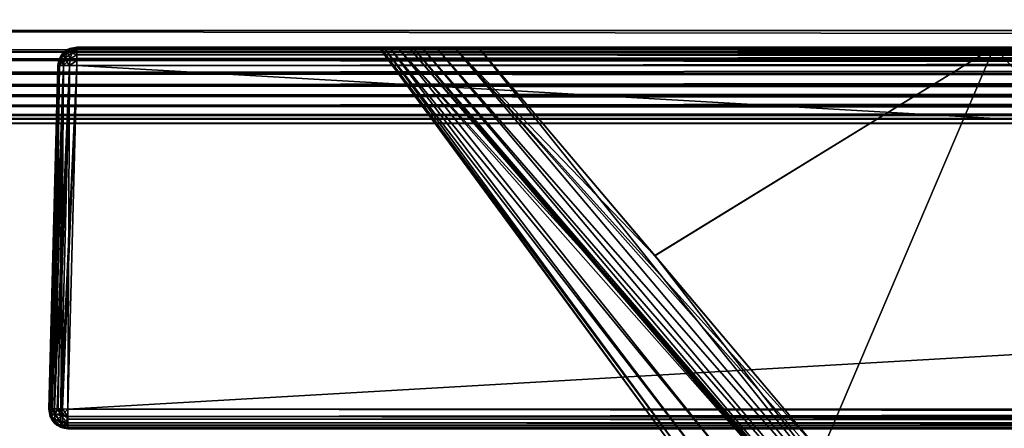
# Model space of a CAD drawing. Header units: millimetres. Extents: x -39 to 39, y -36 to 85.
# Tile 243 of 427: x -31.75 to -26.59, y 78.8 to 80.94. Entities that reach past the tile are written whole.
import ezdxf

# ---------------------------------------------------------------- set-up
doc = ezdxf.new("R2010")
doc.units = ezdxf.units.MM
doc.header["$LTSCALE"] = 65.185185
for name, color, linetype in [('10', 7, 'CONTINUOUS'), ('32', 7, 'CONTINUOUS'), ('36', 7, 'CONTINUOUS'), ('4', 7, 'CONTINUOUS'), ('416', 7, 'CONTINUOUS'), ('417', 7, 'CONTINUOUS'), ('418', 7, 'CONTINUOUS'), ('423', 7, 'CONTINUOUS'), ('429', 7, 'CONTINUOUS'), ('434', 7, 'CONTINUOUS'), ('435', 7, 'CONTINUOUS'), ('436', 7, 'CONTINUOUS'), ('6', 7, 'CONTINUOUS'), ('67', 7, 'CONTINUOUS'), ('687', 7, 'CONTINUOUS'), ('69', 7, 'CONTINUOUS'), ('690', 7, 'CONTINUOUS'), ('691', 7, 'CONTINUOUS'), ('693', 7, 'CONTINUOUS'), ('694', 7, 'CONTINUOUS'), ('695', 7, 'CONTINUOUS'), ('696', 7, 'CONTINUOUS'), ('697', 7, 'CONTINUOUS'), ('698', 7, 'CONTINUOUS'), ('699', 7, 'CONTINUOUS'), ('700', 7, 'CONTINUOUS'), ('701', 7, 'CONTINUOUS'), ('8', 7, 'CONTINUOUS')]:
    doc.layers.add(name, color=color, linetype=linetype)

msp = doc.modelspace()

# ---------------------------------------------------------------- linework, layer by layer
at = {"layer": '10', "color": 7, "linetype": 'CONTINUOUS'}
for points in [[(37.2425, 84.7079, -21.4923), (-37.2425, 84.7079, -21.4923), (37.1425, 80.8869, -21.3923), (37.2425, 84.7079, -21.4923)], [(37.1425, 80.8869, -21.3923), (-37.2425, 84.7079, -21.4923), (-37.1425, 80.8869, -21.3923), (37.1425, 80.8869, -21.3923)]]:
    msp.add_3dface(points, dxfattribs=at)
at = {"layer": '32', "color": 7, "linetype": 'CONTINUOUS'}
for points in [[(37.1425, 80.8869, -21.3923), (-37.1425, 80.8869, -21.3923), (-37.1425, 80.7771, -21.3771), (37.1425, 80.8869, -21.3923)], [(37.1425, 80.8869, -21.3923), (-37.1425, 80.7771, -21.3771), (37.1425, 80.7771, -21.3771), (37.1425, 80.8869, -21.3923)], [(-37.1425, 80.7771, -21.3771), (-37.1425, 80.7356, -21.3647), (37.1425, 80.7771, -21.3771), (-37.1425, 80.7771, -21.3771)], [(37.1425, 80.7771, -21.3771), (-37.1425, 80.7356, -21.3647), (37.1425, 80.7356, -21.3647), (37.1425, 80.7771, -21.3771)], [(37.1425, 80.7356, -21.3647), (-37.1425, 80.6628, -21.3326), (37.1425, 80.6628, -21.3326), (37.1425, 80.7356, -21.3647)], [(-37.1425, 80.7356, -21.3647), (-37.1425, 80.6628, -21.3326), (37.1425, 80.7356, -21.3647), (-37.1425, 80.7356, -21.3647)], [(37.1425, 80.6628, -21.3326), (-37.1425, 80.5998, -21.2923), (37.1425, 80.5998, -21.2923), (37.1425, 80.6628, -21.3326)], [(-37.1425, 80.6628, -21.3326), (-37.1425, 80.5998, -21.2923), (37.1425, 80.6628, -21.3326), (-37.1425, 80.6628, -21.3326)], [(37.1425, 80.5998, -21.2923), (-37.1425, 80.5451, -21.2446), (37.1425, 80.5451, -21.2446), (37.1425, 80.5998, -21.2923)], [(-37.1425, 80.5998, -21.2923), (-37.1425, 80.5451, -21.2446), (37.1425, 80.5998, -21.2923), (-37.1425, 80.5998, -21.2923)], [(37.1425, 80.5451, -21.2446), (-37.1425, 80.4924, -21.1821), (37.1425, 80.4924, -21.1821), (37.1425, 80.5451, -21.2446)], [(-37.1425, 80.5451, -21.2446), (-37.1425, 80.4924, -21.1821), (37.1425, 80.5451, -21.2446), (-37.1425, 80.5451, -21.2446)], [(37.1425, 80.4924, -21.1821), (-37.1425, 80.4433, -21.096), (37.1425, 80.4433, -21.096), (37.1425, 80.4924, -21.1821)], [(-37.1425, 80.4924, -21.1821), (-37.1425, 80.4433, -21.096), (37.1425, 80.4924, -21.1821), (-37.1425, 80.4924, -21.1821)], [(37.1425, 80.4433, -21.096), (-37.1425, 80.4237, -21.0445), (37.1425, 80.4237, -21.0445), (37.1425, 80.4433, -21.096)], [(-37.1425, 80.4433, -21.096), (-37.1425, 80.4237, -21.0445), (37.1425, 80.4433, -21.096), (-37.1425, 80.4433, -21.096)], [(-37.1425, 80.4237, -21.0445), (-37.1425, 80.4, -20.8925), (37.1425, 80.4237, -21.0445), (-37.1425, 80.4237, -21.0445)], [(37.1425, 80.4237, -21.0445), (-37.1425, 80.4, -20.8925), (37.1425, 80.4, -20.8925), (37.1425, 80.4237, -21.0445)]]:
    msp.add_3dface(points, dxfattribs=at)
at = {"layer": '36', "color": 7, "linetype": 'CONTINUOUS'}
for points in [[(-37.1425, 80.8869, 21.3923), (37.1425, 80.8869, 21.3923), (37.1425, 80.7771, 21.3771), (-37.1425, 80.8869, 21.3923)], [(-37.1425, 80.7771, 21.3771), (-37.1425, 80.8869, 21.3923), (37.1425, 80.7771, 21.3771), (-37.1425, 80.7771, 21.3771)], [(37.1425, 80.7356, 21.3647), (-37.1425, 80.7771, 21.3771), (37.1425, 80.7771, 21.3771), (37.1425, 80.7356, 21.3647)], [(-37.1425, 80.7356, 21.3647), (-37.1425, 80.7771, 21.3771), (37.1425, 80.7356, 21.3647), (-37.1425, 80.7356, 21.3647)], [(37.1425, 80.6628, 21.3326), (-37.1425, 80.7356, 21.3647), (37.1425, 80.7356, 21.3647), (37.1425, 80.6628, 21.3326)], [(-37.1425, 80.6628, 21.3326), (-37.1425, 80.7356, 21.3647), (37.1425, 80.6628, 21.3326), (-37.1425, 80.6628, 21.3326)], [(37.1425, 80.5998, 21.2923), (-37.1425, 80.6628, 21.3326), (37.1425, 80.6628, 21.3326), (37.1425, 80.5998, 21.2923)], [(-37.1425, 80.5998, 21.2923), (-37.1425, 80.6628, 21.3326), (37.1425, 80.5998, 21.2923), (-37.1425, 80.5998, 21.2923)], [(-37.1425, 80.5451, 21.2446), (-37.1425, 80.5998, 21.2923), (37.1425, 80.5451, 21.2446), (-37.1425, 80.5451, 21.2446)], [(37.1425, 80.5451, 21.2446), (-37.1425, 80.5998, 21.2923), (37.1425, 80.5998, 21.2923), (37.1425, 80.5451, 21.2446)], [(37.1425, 80.4924, 21.1821), (-37.1425, 80.5451, 21.2446), (37.1425, 80.5451, 21.2446), (37.1425, 80.4924, 21.1821)], [(-37.1425, 80.4924, 21.1821), (-37.1425, 80.5451, 21.2446), (37.1425, 80.4924, 21.1821), (-37.1425, 80.4924, 21.1821)], [(37.1425, 80.4433, 21.096), (-37.1425, 80.4924, 21.1821), (37.1425, 80.4924, 21.1821), (37.1425, 80.4433, 21.096)], [(-37.1425, 80.4433, 21.096), (-37.1425, 80.4924, 21.1821), (37.1425, 80.4433, 21.096), (-37.1425, 80.4433, 21.096)], [(37.1425, 80.4237, 21.0445), (-37.1425, 80.4433, 21.096), (37.1425, 80.4433, 21.096), (37.1425, 80.4237, 21.0445)], [(-37.1425, 80.4237, 21.0445), (-37.1425, 80.4433, 21.096), (37.1425, 80.4237, 21.0445), (-37.1425, 80.4237, 21.0445)], [(-37.1425, 80.4, 20.8925), (-37.1425, 80.4237, 21.0445), (37.1425, 80.4, 20.8925), (-37.1425, 80.4, 20.8925)], [(37.1425, 80.4, 20.8925), (-37.1425, 80.4237, 21.0445), (37.1425, 80.4237, 21.0445), (37.1425, 80.4, 20.8925)]]:
    msp.add_3dface(points, dxfattribs=at)
at = {"layer": '4', "color": 7, "linetype": 'CONTINUOUS'}
for points in [[(-38.75, 0, 23), (38.75, 85, 23), (-38.75, 85, 23), (-38.75, 0, 23)], [(-38.75, 0, 23), (38.75, 0, 23), (38.75, 85, 23), (-38.75, 0, 23)]]:
    msp.add_3dface(points, dxfattribs=at)
at = {"layer": '416', "color": 2, "linetype": 'CONTINUOUS'}
for points in [[(-26.6392, 80.8, -13.9188), (-29.345, 80.8, -13.8612), (-28.4181, 79.7066, -12.9222), (-26.6392, 80.8, -13.9188)], [(-27.546, 78.6739, -12.0372), (-26.6392, 80.8, -13.9188), (-28.4181, 79.7066, -12.9222), (-27.546, 78.6739, -12.0372)], [(-24.6396, 78.6078, -12.1646), (-26.6392, 80.8, -13.9188), (-27.546, 78.6739, -12.0372), (-24.6396, 78.6078, -12.1646)], [(-23.9268, 80.8, -13.9624), (-26.6392, 80.8, -13.9188), (-24.6396, 78.6078, -12.1646), (-23.9268, 80.8, -13.9624)]]:
    msp.add_3dface(points, dxfattribs=at)
at = {"layer": '417', "color": 2, "linetype": 'CONTINUOUS'}
for points in [[(-29.8604, 80.8, -2.6792), (-29.8663, 80.8, 0.0002), (-28.1797, 78.5096, 0), (-29.8604, 80.8, -2.6792)], [(-29.8663, 80.8, 0.0002), (-29.8604, 80.8, 2.6795), (-28.1797, 78.5096, 0), (-29.8663, 80.8, 0.0002)], [(-28.1612, 78.5213, -2.9365), (-29.8604, 80.8, -2.6792), (-28.1797, 78.5096, 0), (-28.1612, 78.5213, -2.9365)], [(-29.8427, 80.8, -5.3705), (-29.8604, 80.8, -2.6792), (-28.1612, 78.5213, -2.9365), (-29.8427, 80.8, -5.3705)], [(-28.1797, 78.5096, 0), (-29.8604, 80.8, 2.6795), (-28.1612, 78.5213, 2.9365), (-28.1797, 78.5096, 0)], [(-29.8604, 80.8, 2.6795), (-29.8427, 80.8, 5.3706), (-28.1612, 78.5213, 2.9365), (-29.8604, 80.8, 2.6795)], [(-29.8124, 80.8, -8.0767), (-29.8427, 80.8, -5.3705), (-28.106, 78.5552, -5.8681), (-29.8124, 80.8, -8.0767)], [(-28.1612, 78.5213, 2.9365), (-29.8427, 80.8, 5.3706), (-28.106, 78.5552, 5.8681), (-28.1612, 78.5213, 2.9365)], [(-29.8427, 80.8, 5.3706), (-29.8124, 80.8, 8.0768), (-28.106, 78.5552, 5.8681), (-29.8427, 80.8, 5.3706)], [(-28.106, 78.5552, -5.8681), (-29.8427, 80.8, -5.3705), (-28.1612, 78.5213, -2.9365), (-28.106, 78.5552, -5.8681)], [(-29.8124, 80.8, 8.0768), (-29.7688, 80.8, 10.7892), (-28.0146, 78.6078, 8.7896), (-29.8124, 80.8, 8.0768)], [(-28.0146, 78.6078, -8.7896), (-29.8124, 80.8, -8.0767), (-28.106, 78.5552, -5.8681), (-28.0146, 78.6078, -8.7896)], [(-29.7688, 80.8, -10.7892), (-29.8124, 80.8, -8.0767), (-28.0146, 78.6078, -8.7896), (-29.7688, 80.8, -10.7892)], [(-28.106, 78.5552, 5.8681), (-29.8124, 80.8, 8.0768), (-28.0146, 78.6078, 8.7896), (-28.106, 78.5552, 5.8681)], [(-27.8871, 78.6739, 11.696), (-29.7688, 80.8, 10.7892), (-28.7731, 79.7076, 12.5689), (-27.8871, 78.6739, 11.696)], [(-28.0146, 78.6078, 8.7896), (-29.7688, 80.8, 10.7892), (-27.8871, 78.6739, 11.696), (-28.0146, 78.6078, 8.7896)], [(-28.7722, 79.7066, -12.5681), (-29.7688, 80.8, -10.7892), (-27.8872, 78.6739, -11.696), (-28.7722, 79.7066, -12.5681)], [(-29.7688, 80.8, 10.7892), (-29.7112, 80.8, 13.495), (-28.7731, 79.7076, 12.5689), (-29.7688, 80.8, 10.7892)], [(-29.7112, 80.8, -13.495), (-29.7688, 80.8, -10.7892), (-28.7722, 79.7066, -12.5681), (-29.7112, 80.8, -13.495)], [(-27.8872, 78.6739, -11.696), (-29.7688, 80.8, -10.7892), (-28.0146, 78.6078, -8.7896), (-27.8872, 78.6739, -11.696)]]:
    msp.add_3dface(points, dxfattribs=at)
at = {"layer": '418', "color": 2, "linetype": 'CONTINUOUS'}
for points in [[(-28.4189, 79.7076, 12.9231), (-29.345, 80.8, 13.8612), (-26.6392, 80.8, 13.9188), (-28.4189, 79.7076, 12.9231)], [(-27.546, 78.6739, 12.0371), (-28.4189, 79.7076, 12.9231), (-26.6392, 80.8, 13.9188), (-27.546, 78.6739, 12.0371)], [(-24.6396, 78.6078, 12.1646), (-27.546, 78.6739, 12.0371), (-26.6392, 80.8, 13.9188), (-24.6396, 78.6078, 12.1646)], [(-23.9267, 80.8, 13.9624), (-24.6396, 78.6078, 12.1646), (-26.6392, 80.8, 13.9188), (-23.9267, 80.8, 13.9624)]]:
    msp.add_3dface(points, dxfattribs=at)
at = {"layer": '423', "linetype": 'CONTINUOUS'}
for points in [[(-28.7731, 79.7076, 12.5689), (-29.7112, 80.8, 13.495), (-29.6908, 80.8, 13.6213), (-28.7731, 79.7076, 12.5689)], [(-27.1576, 77.859, 11.138), (-27.2178, 77.8916, 11.0378), (-29.6908, 80.8, 13.6213), (-27.1576, 77.859, 11.138)], [(-27.2178, 77.8916, 11.0378), (-27.8871, 78.6739, 11.696), (-29.6908, 80.8, 13.6213), (-27.2178, 77.8916, 11.0378)], [(-27.8871, 78.6739, 11.696), (-28.7731, 79.7076, 12.5689), (-29.6908, 80.8, 13.6213), (-27.8871, 78.6739, 11.696)], [(-29.6426, 80.8, 13.7183), (-27.1576, 77.859, 11.138), (-29.6908, 80.8, 13.6213), (-29.6426, 80.8, 13.7183)], [(-27.0793, 77.8477, 11.2295), (-27.1576, 77.859, 11.138), (-29.6426, 80.8, 13.7183), (-27.0793, 77.8477, 11.2295)], [(-29.5683, 80.8, 13.7926), (-27.0793, 77.8477, 11.2295), (-29.6426, 80.8, 13.7183), (-29.5683, 80.8, 13.7926)], [(-26.9877, 77.859, 11.3078), (-27.0793, 77.8477, 11.2295), (-29.5683, 80.8, 13.7926), (-26.9877, 77.859, 11.3078)], [(-29.4713, 80.8, 13.8408), (-26.9877, 77.859, 11.3078), (-29.5683, 80.8, 13.7926), (-29.4713, 80.8, 13.8408)], [(-29.345, 80.8, 13.8612), (-26.9877, 77.859, 11.3078), (-29.4713, 80.8, 13.8408), (-29.345, 80.8, 13.8612)], [(-29.345, 80.8, 13.8612), (-28.4189, 79.7076, 12.9231), (-26.9877, 77.859, 11.3078), (-29.345, 80.8, 13.8612)], [(-28.4189, 79.7076, 12.9231), (-27.546, 78.6739, 12.0371), (-26.9877, 77.859, 11.3078), (-28.4189, 79.7076, 12.9231)]]:
    msp.add_3dface(points, dxfattribs=at)
at = {"layer": '429', "linetype": 'CONTINUOUS'}
for points in [[(-29.7112, 80.8, -13.495), (-28.7722, 79.7066, -12.5681), (-27.1578, 77.859, -11.1377), (-29.7112, 80.8, -13.495)], [(-29.7112, 80.8, -13.495), (-27.1578, 77.859, -11.1377), (-29.6908, 80.8, -13.6213), (-29.7112, 80.8, -13.495)], [(-29.6908, 80.8, -13.6213), (-27.1578, 77.859, -11.1377), (-29.6426, 80.8, -13.7183), (-29.6908, 80.8, -13.6213)], [(-27.1578, 77.859, -11.1377), (-27.0795, 77.8477, -11.2293), (-29.6426, 80.8, -13.7183), (-27.1578, 77.859, -11.1377)], [(-29.6426, 80.8, -13.7183), (-27.0795, 77.8477, -11.2293), (-29.5683, 80.8, -13.7926), (-29.6426, 80.8, -13.7183)], [(-27.0795, 77.8477, -11.2293), (-26.988, 77.859, -11.3076), (-29.5683, 80.8, -13.7926), (-27.0795, 77.8477, -11.2293)], [(-29.5683, 80.8, -13.7926), (-26.988, 77.859, -11.3076), (-29.4713, 80.8, -13.8408), (-29.5683, 80.8, -13.7926)], [(-27.546, 78.6739, -12.0372), (-28.4181, 79.7066, -12.9222), (-29.4713, 80.8, -13.8408), (-27.546, 78.6739, -12.0372)], [(-26.988, 77.859, -11.3076), (-26.8878, 77.8916, -11.3678), (-29.4713, 80.8, -13.8408), (-26.988, 77.859, -11.3076)], [(-26.8878, 77.8916, -11.3678), (-27.546, 78.6739, -12.0372), (-29.4713, 80.8, -13.8408), (-26.8878, 77.8916, -11.3678)], [(-28.4181, 79.7066, -12.9222), (-29.345, 80.8, -13.8612), (-29.4713, 80.8, -13.8408), (-28.4181, 79.7066, -12.9222)], [(-28.7722, 79.7066, -12.5681), (-27.8872, 78.6739, -11.696), (-27.1578, 77.859, -11.1377), (-28.7722, 79.7066, -12.5681)]]:
    msp.add_3dface(points, dxfattribs=at)
at = {"layer": '434', "linetype": 'CONTINUOUS'}
for points in [[(-31.4973, 78.9026, 15.7473), (-0.2027, 78.9026, 15.7473), (-31.4502, 80.7026, 15.7002), (-31.4973, 78.9026, 15.7473)], [(-31.4502, 80.7026, 15.7002), (-0.2027, 78.9026, 15.7473), (-0.2498, 80.7026, 15.7002), (-31.4502, 80.7026, 15.7002)]]:
    msp.add_3dface(points, dxfattribs=at)
at = {"layer": '435', "linetype": 'CONTINUOUS'}
for points in [[(-31.5973, 78.9026, -15.6473), (-31.5973, 78.9026, 15.6473), (-31.5502, 80.7026, -15.6002), (-31.5973, 78.9026, -15.6473)], [(-31.5502, 80.7026, -15.6002), (-31.5973, 78.9026, 15.6473), (-31.5502, 80.7026, 15.6002), (-31.5502, 80.7026, -15.6002)]]:
    msp.add_3dface(points, dxfattribs=at)
at = {"layer": '436', "linetype": 'CONTINUOUS'}
for points in [[(-0.2027, 78.9026, -15.7473), (-31.4973, 78.9026, -15.7473), (-0.2498, 80.7026, -15.7002), (-0.2027, 78.9026, -15.7473)], [(-0.2498, 80.7026, -15.7002), (-31.4973, 78.9026, -15.7473), (-31.4502, 80.7026, -15.7002), (-0.2498, 80.7026, -15.7002)]]:
    msp.add_3dface(points, dxfattribs=at)
at = {"layer": '6', "color": 7, "linetype": 'CONTINUOUS'}
for points in [[(38.75, 0, -23), (-38.75, 85, -23), (38.75, 85, -23), (38.75, 0, -23)], [(38.75, 0, -23), (-38.75, 0, -23), (-38.75, 85, -23), (38.75, 0, -23)]]:
    msp.add_3dface(points, dxfattribs=at)
at = {"layer": '67', "color": 7, "linetype": 'CONTINUOUS'}
for points in [[(-37.1425, 80.4, 20.8925), (37.1425, 80.4, 20.8925), (-36.9482, 21.7676, 20.8925), (-37.1425, 80.4, 20.8925)], [(-36.9482, 21.7676, 20.8925), (37.1425, 80.4, 20.8925), (-36.86, 21.8107, 20.8925), (-36.9482, 21.7676, 20.8925)], [(-36.86, 21.8107, 20.8925), (37.1425, 80.4, 20.8925), (-36.7629, 21.8255, 20.8925), (-36.86, 21.8107, 20.8925)], [(-36.7629, 21.8255, 20.8925), (37.1425, 80.4, 20.8925), (36.7629, 21.8255, 20.8925), (-36.7629, 21.8255, 20.8925)]]:
    msp.add_3dface(points, dxfattribs=at)
at = {"layer": '687', "linetype": 'CONTINUOUS'}
for points in [[(-0.2498, 80.8, -15.6002), (-0.2498, 80.7926, -15.6379), (-31.4502, 80.8, -15.6002), (-0.2498, 80.8, -15.6002)], [(-31.4502, 80.8, -15.6002), (-0.2498, 80.7926, -15.6379), (-31.4502, 80.7926, -15.6379), (-31.4502, 80.8, -15.6002)], [(-31.4502, 80.7926, -15.6379), (-0.2498, 80.7716, -15.67), (-31.4502, 80.787, -15.6494), (-31.4502, 80.7926, -15.6379)], [(-0.2498, 80.7926, -15.6379), (-0.2498, 80.7716, -15.67), (-31.4502, 80.7926, -15.6379), (-0.2498, 80.7926, -15.6379)], [(-31.4502, 80.787, -15.6494), (-0.2498, 80.7716, -15.67), (-31.4502, 80.7716, -15.67), (-31.4502, 80.787, -15.6494)], [(-31.4502, 80.7716, -15.67), (-0.2498, 80.7401, -15.6918), (-31.4502, 80.7594, -15.6806), (-31.4502, 80.7716, -15.67)], [(-0.2498, 80.7716, -15.67), (-0.2498, 80.7401, -15.6918), (-31.4502, 80.7716, -15.67), (-0.2498, 80.7716, -15.67)], [(-31.4502, 80.7594, -15.6806), (-0.2498, 80.7401, -15.6918), (-31.4502, 80.74, -15.6919), (-31.4502, 80.7594, -15.6806)], [(-0.2498, 80.7401, -15.6918), (-0.2498, 80.7026, -15.7002), (-31.4502, 80.74, -15.6919), (-0.2498, 80.7401, -15.6918)], [(-31.4502, 80.74, -15.6919), (-0.2498, 80.7026, -15.7002), (-31.4502, 80.7303, -15.6955), (-31.4502, 80.74, -15.6919)], [(-0.2498, 80.7026, -15.7002), (-31.4502, 80.7026, -15.7002), (-31.4502, 80.7303, -15.6955), (-0.2498, 80.7026, -15.7002)]]:
    msp.add_3dface(points, dxfattribs=at)
at = {"layer": '69', "color": 7, "linetype": 'CONTINUOUS'}
for points in [[(37.1425, 80.4, -20.8925), (-37.1425, 80.4, -20.8925), (36.9482, 21.7676, -20.8925), (37.1425, 80.4, -20.8925)], [(36.7629, 21.8255, -20.8925), (-37.1425, 80.4, -20.8925), (-36.7629, 21.8255, -20.8925), (36.7629, 21.8255, -20.8925)], [(36.86, 21.8107, -20.8925), (-37.1425, 80.4, -20.8925), (36.7629, 21.8255, -20.8925), (36.86, 21.8107, -20.8925)], [(36.9482, 21.7676, -20.8925), (-37.1425, 80.4, -20.8925), (36.86, 21.8107, -20.8925), (36.9482, 21.7676, -20.8925)]]:
    msp.add_3dface(points, dxfattribs=at)
at = {"layer": '690', "linetype": 'CONTINUOUS'}
for points in [[(-31.4973, 78.9026, -15.7473), (-0.2027, 78.9026, -15.7473), (-0.2027, 78.8637, -15.7405), (-31.4973, 78.9026, -15.7473)], [(-31.4973, 78.9026, -15.7473), (-0.2027, 78.8637, -15.7405), (-31.4973, 78.8636, -15.7405), (-31.4973, 78.9026, -15.7473)], [(-0.2027, 78.8637, -15.7405), (-0.2027, 78.8303, -15.719), (-31.4973, 78.8636, -15.7405), (-0.2027, 78.8637, -15.7405)], [(-31.4973, 78.8636, -15.7405), (-0.2027, 78.8303, -15.719), (-31.4973, 78.8302, -15.719), (-31.4973, 78.8636, -15.7405)], [(-0.2027, 78.8303, -15.719), (-0.2027, 78.8079, -15.6863), (-31.4973, 78.8302, -15.719), (-0.2027, 78.8303, -15.719)], [(-31.4973, 78.8302, -15.719), (-0.2027, 78.8079, -15.6863), (-31.4973, 78.8079, -15.6862), (-31.4973, 78.8302, -15.719)], [(-0.2027, 78.8, -15.6473), (-31.4973, 78.8, -15.6473), (-31.4973, 78.8079, -15.6862), (-0.2027, 78.8, -15.6473)], [(-0.2027, 78.8079, -15.6863), (-0.2027, 78.8, -15.6473), (-31.4973, 78.8079, -15.6862), (-0.2027, 78.8079, -15.6863)]]:
    msp.add_3dface(points, dxfattribs=at)
at = {"layer": '691', "linetype": 'CONTINUOUS'}
for points in [[(-0.2498, 80.8, 15.6002), (-31.4502, 80.8, 15.6002), (-31.4502, 80.7926, 15.6379), (-0.2498, 80.8, 15.6002)], [(-0.2498, 80.7926, 15.6379), (-0.2498, 80.8, 15.6002), (-31.4502, 80.7926, 15.6379), (-0.2498, 80.7926, 15.6379)], [(-0.2498, 80.7716, 15.67), (-0.2498, 80.7926, 15.6379), (-31.4502, 80.7716, 15.67), (-0.2498, 80.7716, 15.67)], [(-31.4502, 80.7716, 15.67), (-0.2498, 80.7926, 15.6379), (-31.4502, 80.787, 15.6494), (-31.4502, 80.7716, 15.67)], [(-31.4502, 80.787, 15.6494), (-0.2498, 80.7926, 15.6379), (-31.4502, 80.7926, 15.6379), (-31.4502, 80.787, 15.6494)], [(-31.4502, 80.74, 15.6919), (-0.2498, 80.7716, 15.67), (-31.4502, 80.7594, 15.6806), (-31.4502, 80.74, 15.6919)], [(-31.4502, 80.7594, 15.6806), (-0.2498, 80.7716, 15.67), (-31.4502, 80.7716, 15.67), (-31.4502, 80.7594, 15.6806)], [(-0.2498, 80.74, 15.6919), (-0.2498, 80.7716, 15.67), (-31.4502, 80.74, 15.6919), (-0.2498, 80.74, 15.6919)], [(-31.4502, 80.7026, 15.7002), (-0.2498, 80.7026, 15.7002), (-0.2498, 80.74, 15.6919), (-31.4502, 80.7026, 15.7002)], [(-31.4502, 80.7026, 15.7002), (-0.2498, 80.74, 15.6919), (-31.4502, 80.7303, 15.6955), (-31.4502, 80.7026, 15.7002)], [(-31.4502, 80.7303, 15.6955), (-0.2498, 80.74, 15.6919), (-31.4502, 80.74, 15.6919), (-31.4502, 80.7303, 15.6955)]]:
    msp.add_3dface(points, dxfattribs=at)
at = {"layer": '693', "linetype": 'CONTINUOUS'}
for points in [[(-0.2027, 78.8636, 15.7405), (-0.2027, 78.9026, 15.7473), (-31.4973, 78.8635, 15.7405), (-0.2027, 78.8636, 15.7405)], [(-0.2027, 78.9026, 15.7473), (-31.4973, 78.9026, 15.7473), (-31.4973, 78.8635, 15.7405), (-0.2027, 78.9026, 15.7473)], [(-31.4973, 78.8507, 15.7343), (-0.2027, 78.8636, 15.7405), (-31.4973, 78.8635, 15.7405), (-31.4973, 78.8507, 15.7343)], [(-0.2027, 78.8302, 15.719), (-0.2027, 78.8636, 15.7405), (-31.4973, 78.8507, 15.7343), (-0.2027, 78.8302, 15.719)], [(-31.4973, 78.8302, 15.7189), (-0.2027, 78.8302, 15.719), (-31.4973, 78.8507, 15.7343), (-31.4973, 78.8302, 15.7189)], [(-31.4973, 78.8186, 15.7054), (-0.2027, 78.8302, 15.719), (-31.4973, 78.8302, 15.7189), (-31.4973, 78.8186, 15.7054)], [(-0.2027, 78.8079, 15.6862), (-0.2027, 78.8302, 15.719), (-31.4973, 78.8186, 15.7054), (-0.2027, 78.8079, 15.6862)], [(-31.4973, 78.8078, 15.6861), (-0.2027, 78.8079, 15.6862), (-31.4973, 78.8186, 15.7054), (-31.4973, 78.8078, 15.6861)], [(-31.4973, 78.8, 15.6473), (-0.2027, 78.8079, 15.6862), (-31.4973, 78.8041, 15.6757), (-31.4973, 78.8, 15.6473)], [(-31.4973, 78.8041, 15.6757), (-0.2027, 78.8079, 15.6862), (-31.4973, 78.8078, 15.6861), (-31.4973, 78.8041, 15.6757)], [(-31.4973, 78.8, 15.6473), (-0.2027, 78.8, 15.6473), (-0.2027, 78.8079, 15.6862), (-31.4973, 78.8, 15.6473)]]:
    msp.add_3dface(points, dxfattribs=at)
at = {"layer": '694', "linetype": 'CONTINUOUS'}
for points in [[(-31.5502, 80.7026, 15.6002), (-31.5973, 78.9026, 15.6473), (-31.5933, 78.9032, 15.6755), (-31.5502, 80.7026, 15.6002)], [(-31.5897, 78.9034, 15.6855), (-31.5502, 80.7026, 15.6002), (-31.5933, 78.9032, 15.6755), (-31.5897, 78.9034, 15.6855)], [(-31.5425, 80.7034, 15.6385), (-31.5502, 80.7026, 15.6002), (-31.5897, 78.9034, 15.6855), (-31.5425, 80.7034, 15.6385)], [(-31.5792, 78.9036, 15.7047), (-31.5425, 80.7034, 15.6385), (-31.5897, 78.9034, 15.6855), (-31.5792, 78.9036, 15.7047)], [(-31.5681, 78.9037, 15.718), (-31.5425, 80.7034, 15.6385), (-31.5792, 78.9036, 15.7047), (-31.5681, 78.9037, 15.718)], [(-31.5209, 80.7037, 15.6709), (-31.5425, 80.7034, 15.6385), (-31.5681, 78.9037, 15.718), (-31.5209, 80.7037, 15.6709)], [(-31.5483, 78.9036, 15.7333), (-31.5209, 80.7037, 15.6709), (-31.5681, 78.9037, 15.718), (-31.5483, 78.9036, 15.7333)], [(-31.5356, 78.9034, 15.7397), (-31.5209, 80.7037, 15.6709), (-31.5483, 78.9036, 15.7333), (-31.5356, 78.9034, 15.7397)], [(-31.4885, 80.7034, 15.6925), (-31.5209, 80.7037, 15.6709), (-31.5356, 78.9034, 15.7397), (-31.4885, 80.7034, 15.6925)], [(-31.4973, 78.9026, 15.7473), (-31.4885, 80.7034, 15.6925), (-31.5356, 78.9034, 15.7397), (-31.4973, 78.9026, 15.7473)], [(-31.4973, 78.9026, 15.7473), (-31.4502, 80.7026, 15.7002), (-31.4885, 80.7034, 15.6925), (-31.4973, 78.9026, 15.7473)]]:
    msp.add_3dface(points, dxfattribs=at)
at = {"layer": '695', "linetype": 'CONTINUOUS'}
for points in [[(-31.52, 80.7716, -15.6002), (-31.4994, 80.787, 15.6002), (-31.4994, 80.787, -15.6002), (-31.52, 80.7716, -15.6002)], [(-31.52, 80.7716, 15.6002), (-31.4994, 80.787, 15.6002), (-31.52, 80.7716, -15.6002), (-31.52, 80.7716, 15.6002)], [(-31.4994, 80.787, -15.6002), (-31.4879, 80.7926, 15.6002), (-31.4879, 80.7926, -15.6002), (-31.4994, 80.787, -15.6002)], [(-31.4994, 80.787, 15.6002), (-31.4879, 80.7926, 15.6002), (-31.4994, 80.787, -15.6002), (-31.4994, 80.787, 15.6002)], [(-31.4502, 80.8, 15.6002), (-31.4502, 80.8, -15.6002), (-31.4879, 80.7926, -15.6002), (-31.4502, 80.8, 15.6002)], [(-31.4879, 80.7926, 15.6002), (-31.4502, 80.8, 15.6002), (-31.4879, 80.7926, -15.6002), (-31.4879, 80.7926, 15.6002)], [(-31.5502, 80.7026, -15.6002), (-31.5455, 80.7303, 15.6002), (-31.5455, 80.7303, -15.6002), (-31.5502, 80.7026, -15.6002)], [(-31.5502, 80.7026, -15.6002), (-31.5502, 80.7026, 15.6002), (-31.5455, 80.7303, 15.6002), (-31.5502, 80.7026, -15.6002)], [(-31.5455, 80.7303, 15.6002), (-31.5419, 80.74, 15.6002), (-31.5455, 80.7303, -15.6002), (-31.5455, 80.7303, 15.6002)], [(-31.5455, 80.7303, -15.6002), (-31.5419, 80.74, 15.6002), (-31.5419, 80.74, -15.6002), (-31.5455, 80.7303, -15.6002)], [(-31.5419, 80.74, -15.6002), (-31.5306, 80.7594, 15.6002), (-31.5306, 80.7594, -15.6002), (-31.5419, 80.74, -15.6002)], [(-31.5419, 80.74, 15.6002), (-31.5306, 80.7594, 15.6002), (-31.5419, 80.74, -15.6002), (-31.5419, 80.74, 15.6002)], [(-31.5306, 80.7594, 15.6002), (-31.52, 80.7716, 15.6002), (-31.5306, 80.7594, -15.6002), (-31.5306, 80.7594, 15.6002)], [(-31.5306, 80.7594, -15.6002), (-31.52, 80.7716, 15.6002), (-31.52, 80.7716, -15.6002), (-31.5306, 80.7594, -15.6002)]]:
    msp.add_3dface(points, dxfattribs=at)
at = {"layer": '696', "linetype": 'CONTINUOUS'}
for points in [[(-31.5973, 78.9026, 15.6473), (-31.5973, 78.9026, -15.6473), (-31.5905, 78.8635, -15.6473), (-31.5973, 78.9026, 15.6473)], [(-31.5905, 78.8636, 15.6473), (-31.5973, 78.9026, 15.6473), (-31.5905, 78.8635, -15.6473), (-31.5905, 78.8636, 15.6473)], [(-31.5843, 78.8507, -15.6473), (-31.5905, 78.8636, 15.6473), (-31.5905, 78.8635, -15.6473), (-31.5843, 78.8507, -15.6473)], [(-31.569, 78.8302, 15.6473), (-31.5905, 78.8636, 15.6473), (-31.5843, 78.8507, -15.6473), (-31.569, 78.8302, 15.6473)], [(-31.5689, 78.8302, -15.6473), (-31.569, 78.8302, 15.6473), (-31.5843, 78.8507, -15.6473), (-31.5689, 78.8302, -15.6473)], [(-31.5554, 78.8186, -15.6473), (-31.569, 78.8302, 15.6473), (-31.5689, 78.8302, -15.6473), (-31.5554, 78.8186, -15.6473)], [(-31.5362, 78.8079, 15.6473), (-31.569, 78.8302, 15.6473), (-31.5554, 78.8186, -15.6473), (-31.5362, 78.8079, 15.6473)], [(-31.5361, 78.8078, -15.6473), (-31.5362, 78.8079, 15.6473), (-31.5554, 78.8186, -15.6473), (-31.5361, 78.8078, -15.6473)], [(-31.5257, 78.8041, -15.6473), (-31.5362, 78.8079, 15.6473), (-31.5361, 78.8078, -15.6473), (-31.5257, 78.8041, -15.6473)], [(-31.4973, 78.8, -15.6473), (-31.5362, 78.8079, 15.6473), (-31.5257, 78.8041, -15.6473), (-31.4973, 78.8, -15.6473)], [(-31.4973, 78.8, -15.6473), (-31.4973, 78.8, 15.6473), (-31.5362, 78.8079, 15.6473), (-31.4973, 78.8, -15.6473)]]:
    msp.add_3dface(points, dxfattribs=at)
at = {"layer": '697', "linetype": 'CONTINUOUS'}
for points in [[(-31.5973, 78.9026, -15.6473), (-31.5425, 80.7034, -15.6385), (-31.5897, 78.9034, -15.6856), (-31.5973, 78.9026, -15.6473)], [(-31.5973, 78.9026, -15.6473), (-31.5502, 80.7026, -15.6002), (-31.5425, 80.7034, -15.6385), (-31.5973, 78.9026, -15.6473)], [(-31.5897, 78.9034, -15.6856), (-31.5209, 80.7037, -15.6709), (-31.5833, 78.9036, -15.6983), (-31.5897, 78.9034, -15.6856)], [(-31.5425, 80.7034, -15.6385), (-31.5209, 80.7037, -15.6709), (-31.5897, 78.9034, -15.6856), (-31.5425, 80.7034, -15.6385)], [(-31.5833, 78.9036, -15.6983), (-31.5209, 80.7037, -15.6709), (-31.568, 78.9037, -15.7181), (-31.5833, 78.9036, -15.6983)], [(-31.5209, 80.7037, -15.6709), (-31.4885, 80.7034, -15.6925), (-31.568, 78.9037, -15.7181), (-31.5209, 80.7037, -15.6709)], [(-31.568, 78.9037, -15.7181), (-31.4885, 80.7034, -15.6925), (-31.5547, 78.9036, -15.7292), (-31.568, 78.9037, -15.7181)], [(-31.5547, 78.9036, -15.7292), (-31.4885, 80.7034, -15.6925), (-31.5355, 78.9034, -15.7397), (-31.5547, 78.9036, -15.7292)], [(-31.4885, 80.7034, -15.6925), (-31.4502, 80.7026, -15.7002), (-31.5355, 78.9034, -15.7397), (-31.4885, 80.7034, -15.6925)], [(-31.5355, 78.9034, -15.7397), (-31.4502, 80.7026, -15.7002), (-31.5255, 78.9032, -15.7433), (-31.5355, 78.9034, -15.7397)], [(-31.4502, 80.7026, -15.7002), (-31.4973, 78.9026, -15.7473), (-31.5255, 78.9032, -15.7433), (-31.4502, 80.7026, -15.7002)]]:
    msp.add_3dface(points, dxfattribs=at)
at = {"layer": '698', "linetype": 'CONTINUOUS'}
for points in [[(-31.4994, 80.787, 15.6002), (-31.52, 80.7716, 15.6002), (-31.5177, 80.7689, 15.6266), (-31.4994, 80.787, 15.6002)], [(-31.4994, 80.787, 15.6002), (-31.5177, 80.7689, 15.6266), (-31.4993, 80.772, 15.6493), (-31.4994, 80.787, 15.6002)], [(-31.4994, 80.787, 15.6002), (-31.4993, 80.772, 15.6493), (-31.4766, 80.7928, 15.6266), (-31.4994, 80.787, 15.6002)], [(-31.4879, 80.7926, 15.6002), (-31.4994, 80.787, 15.6002), (-31.4766, 80.7928, 15.6266), (-31.4879, 80.7926, 15.6002)], [(-31.4993, 80.772, 15.6493), (-31.4766, 80.7689, 15.6677), (-31.4766, 80.7928, 15.6266), (-31.4993, 80.772, 15.6493)], [(-31.4502, 80.8, 15.6002), (-31.4879, 80.7926, 15.6002), (-31.4766, 80.7928, 15.6266), (-31.4502, 80.8, 15.6002)], [(-31.4502, 80.787, 15.6494), (-31.4502, 80.8, 15.6002), (-31.4766, 80.7928, 15.6266), (-31.4502, 80.787, 15.6494)], [(-31.4766, 80.7689, 15.6677), (-31.4502, 80.787, 15.6494), (-31.4766, 80.7928, 15.6266), (-31.4766, 80.7689, 15.6677)], [(-31.4502, 80.7594, 15.6806), (-31.4502, 80.787, 15.6494), (-31.4766, 80.7689, 15.6677), (-31.4502, 80.7594, 15.6806)], [(-31.4502, 80.8, 15.6002), (-31.4502, 80.787, 15.6494), (-31.4502, 80.7926, 15.6379), (-31.4502, 80.8, 15.6002)], [(-31.4502, 80.7594, 15.6806), (-31.4502, 80.7716, 15.67), (-31.4502, 80.787, 15.6494), (-31.4502, 80.7594, 15.6806)], [(-31.5502, 80.7026, 15.6002), (-31.5425, 80.7034, 15.6385), (-31.5455, 80.7303, 15.6002), (-31.5502, 80.7026, 15.6002)], [(-31.5419, 80.74, 15.6002), (-31.5455, 80.7303, 15.6002), (-31.5357, 80.7382, 15.6355), (-31.5419, 80.74, 15.6002)], [(-31.5455, 80.7303, 15.6002), (-31.5425, 80.7034, 15.6385), (-31.5357, 80.7382, 15.6355), (-31.5455, 80.7303, 15.6002)], [(-31.5425, 80.7034, 15.6385), (-31.5209, 80.7037, 15.6709), (-31.5357, 80.7382, 15.6355), (-31.5425, 80.7034, 15.6385)], [(-31.5306, 80.7594, 15.6002), (-31.5419, 80.74, 15.6002), (-31.5357, 80.7382, 15.6355), (-31.5306, 80.7594, 15.6002)], [(-31.5306, 80.7594, 15.6002), (-31.5357, 80.7382, 15.6355), (-31.5177, 80.7689, 15.6266), (-31.5306, 80.7594, 15.6002)], [(-31.5357, 80.7382, 15.6355), (-31.5148, 80.7408, 15.6648), (-31.5177, 80.7689, 15.6266), (-31.5357, 80.7382, 15.6355)], [(-31.5357, 80.7382, 15.6355), (-31.5209, 80.7037, 15.6709), (-31.5148, 80.7408, 15.6648), (-31.5357, 80.7382, 15.6355)], [(-31.52, 80.7716, 15.6002), (-31.5306, 80.7594, 15.6002), (-31.5177, 80.7689, 15.6266), (-31.52, 80.7716, 15.6002)], [(-31.5209, 80.7037, 15.6709), (-31.4885, 80.7034, 15.6925), (-31.5148, 80.7408, 15.6648), (-31.5209, 80.7037, 15.6709)], [(-31.5177, 80.7689, 15.6266), (-31.5148, 80.7408, 15.6648), (-31.4993, 80.772, 15.6493), (-31.5177, 80.7689, 15.6266)], [(-31.5148, 80.7408, 15.6648), (-31.4855, 80.7382, 15.6857), (-31.4993, 80.772, 15.6493), (-31.5148, 80.7408, 15.6648)], [(-31.5148, 80.7408, 15.6648), (-31.4885, 80.7034, 15.6925), (-31.4855, 80.7382, 15.6857), (-31.5148, 80.7408, 15.6648)], [(-31.4993, 80.772, 15.6493), (-31.4855, 80.7382, 15.6857), (-31.4766, 80.7689, 15.6677), (-31.4993, 80.772, 15.6493)], [(-31.4885, 80.7034, 15.6925), (-31.4502, 80.7303, 15.6955), (-31.4855, 80.7382, 15.6857), (-31.4885, 80.7034, 15.6925)], [(-31.4502, 80.7026, 15.7002), (-31.4502, 80.7303, 15.6955), (-31.4885, 80.7034, 15.6925), (-31.4502, 80.7026, 15.7002)], [(-31.4855, 80.7382, 15.6857), (-31.4502, 80.7594, 15.6806), (-31.4766, 80.7689, 15.6677), (-31.4855, 80.7382, 15.6857)], [(-31.4502, 80.7303, 15.6955), (-31.4502, 80.7594, 15.6806), (-31.4855, 80.7382, 15.6857), (-31.4502, 80.7303, 15.6955)], [(-31.4502, 80.7303, 15.6955), (-31.4502, 80.74, 15.6919), (-31.4502, 80.7594, 15.6806), (-31.4502, 80.7303, 15.6955)]]:
    msp.add_3dface(points, dxfattribs=at)
at = {"layer": '699', "linetype": 'CONTINUOUS'}
for points in [[(-31.5933, 78.9032, 15.6755), (-31.5973, 78.9026, 15.6473), (-31.5905, 78.8636, 15.6473), (-31.5933, 78.9032, 15.6755)], [(-31.5897, 78.9034, 15.6855), (-31.5933, 78.9032, 15.6755), (-31.5845, 78.8666, 15.6833), (-31.5897, 78.9034, 15.6855)], [(-31.5933, 78.9032, 15.6755), (-31.5905, 78.8636, 15.6473), (-31.5845, 78.8666, 15.6833), (-31.5933, 78.9032, 15.6755)], [(-31.5792, 78.9036, 15.7047), (-31.5897, 78.9034, 15.6855), (-31.5845, 78.8666, 15.6833), (-31.5792, 78.9036, 15.7047)], [(-31.5792, 78.9036, 15.7047), (-31.5845, 78.8666, 15.6833), (-31.5667, 78.8758, 15.7152), (-31.5792, 78.9036, 15.7047)], [(-31.5845, 78.8666, 15.6833), (-31.5637, 78.836, 15.686), (-31.5667, 78.8758, 15.7152), (-31.5845, 78.8666, 15.6833)], [(-31.5681, 78.9037, 15.718), (-31.5792, 78.9036, 15.7047), (-31.5667, 78.8758, 15.7152), (-31.5681, 78.9037, 15.718)], [(-31.5483, 78.9036, 15.7333), (-31.5681, 78.9037, 15.718), (-31.5667, 78.8758, 15.7152), (-31.5483, 78.9036, 15.7333)], [(-31.5248, 78.8753, 15.7403), (-31.5483, 78.9036, 15.7333), (-31.5667, 78.8758, 15.7152), (-31.5248, 78.8753, 15.7403)], [(-31.5481, 78.8518, 15.7187), (-31.5248, 78.8753, 15.7403), (-31.5667, 78.8758, 15.7152), (-31.5481, 78.8518, 15.7187)], [(-31.5637, 78.836, 15.686), (-31.5481, 78.8518, 15.7187), (-31.5667, 78.8758, 15.7152), (-31.5637, 78.836, 15.686)], [(-31.5356, 78.9034, 15.7397), (-31.5483, 78.9036, 15.7333), (-31.5248, 78.8753, 15.7403), (-31.5356, 78.9034, 15.7397)], [(-31.5248, 78.8322, 15.7156), (-31.5248, 78.8753, 15.7403), (-31.5481, 78.8518, 15.7187), (-31.5248, 78.8322, 15.7156)], [(-31.4973, 78.9026, 15.7473), (-31.5356, 78.9034, 15.7397), (-31.5248, 78.8753, 15.7403), (-31.4973, 78.9026, 15.7473)], [(-31.4973, 78.8635, 15.7405), (-31.4973, 78.9026, 15.7473), (-31.5248, 78.8753, 15.7403), (-31.4973, 78.8635, 15.7405)], [(-31.4973, 78.8507, 15.7343), (-31.5248, 78.8753, 15.7403), (-31.5248, 78.8322, 15.7156), (-31.4973, 78.8507, 15.7343)], [(-31.4973, 78.8507, 15.7343), (-31.4973, 78.8635, 15.7405), (-31.5248, 78.8753, 15.7403), (-31.4973, 78.8507, 15.7343)], [(-31.5905, 78.8636, 15.6473), (-31.569, 78.8302, 15.6473), (-31.5845, 78.8666, 15.6833), (-31.5905, 78.8636, 15.6473)], [(-31.5845, 78.8666, 15.6833), (-31.569, 78.8302, 15.6473), (-31.5637, 78.836, 15.686), (-31.5845, 78.8666, 15.6833)], [(-31.5637, 78.836, 15.686), (-31.569, 78.8302, 15.6473), (-31.5338, 78.8142, 15.6834), (-31.5637, 78.836, 15.686)], [(-31.569, 78.8302, 15.6473), (-31.5362, 78.8079, 15.6473), (-31.5338, 78.8142, 15.6834), (-31.569, 78.8302, 15.6473)], [(-31.5637, 78.836, 15.686), (-31.5248, 78.8322, 15.7156), (-31.5481, 78.8518, 15.7187), (-31.5637, 78.836, 15.686)], [(-31.5637, 78.836, 15.686), (-31.5338, 78.8142, 15.6834), (-31.5248, 78.8322, 15.7156), (-31.5637, 78.836, 15.686)], [(-31.5338, 78.8142, 15.6834), (-31.4973, 78.8186, 15.7054), (-31.5248, 78.8322, 15.7156), (-31.5338, 78.8142, 15.6834)], [(-31.4973, 78.8041, 15.6757), (-31.4973, 78.8186, 15.7054), (-31.5338, 78.8142, 15.6834), (-31.4973, 78.8041, 15.6757)], [(-31.4973, 78.8186, 15.7054), (-31.4973, 78.8507, 15.7343), (-31.5248, 78.8322, 15.7156), (-31.4973, 78.8186, 15.7054)], [(-31.4973, 78.8186, 15.7054), (-31.4973, 78.8302, 15.7189), (-31.4973, 78.8507, 15.7343), (-31.4973, 78.8186, 15.7054)], [(-31.4973, 78.8041, 15.6757), (-31.4973, 78.8078, 15.6861), (-31.4973, 78.8186, 15.7054), (-31.4973, 78.8041, 15.6757)], [(-31.5362, 78.8079, 15.6473), (-31.4973, 78.8041, 15.6757), (-31.5338, 78.8142, 15.6834), (-31.5362, 78.8079, 15.6473)], [(-31.4973, 78.8, 15.6473), (-31.4973, 78.8041, 15.6757), (-31.5362, 78.8079, 15.6473), (-31.4973, 78.8, 15.6473)]]:
    msp.add_3dface(points, dxfattribs=at)
at = {"layer": '700', "linetype": 'CONTINUOUS'}
for points in [[(-31.5306, 80.7594, -15.6002), (-31.52, 80.7716, -15.6002), (-31.4994, 80.787, -15.6002), (-31.5306, 80.7594, -15.6002)], [(-31.5306, 80.7594, -15.6002), (-31.4994, 80.787, -15.6002), (-31.5177, 80.7689, -15.6266), (-31.5306, 80.7594, -15.6002)], [(-31.4993, 80.772, -15.6493), (-31.5177, 80.7689, -15.6266), (-31.4766, 80.7928, -15.6266), (-31.4993, 80.772, -15.6493)], [(-31.5177, 80.7689, -15.6266), (-31.4994, 80.787, -15.6002), (-31.4766, 80.7928, -15.6266), (-31.5177, 80.7689, -15.6266)], [(-31.4502, 80.8, -15.6002), (-31.4994, 80.787, -15.6002), (-31.4879, 80.7926, -15.6002), (-31.4502, 80.8, -15.6002)], [(-31.4994, 80.787, -15.6002), (-31.4502, 80.8, -15.6002), (-31.4766, 80.7928, -15.6266), (-31.4994, 80.787, -15.6002)], [(-31.4502, 80.787, -15.6494), (-31.4993, 80.772, -15.6493), (-31.4766, 80.7928, -15.6266), (-31.4502, 80.787, -15.6494)], [(-31.4502, 80.787, -15.6494), (-31.4766, 80.7689, -15.6677), (-31.4993, 80.772, -15.6493), (-31.4502, 80.787, -15.6494)], [(-31.4502, 80.8, -15.6002), (-31.4502, 80.7926, -15.6379), (-31.4766, 80.7928, -15.6266), (-31.4502, 80.8, -15.6002)], [(-31.4502, 80.7926, -15.6379), (-31.4502, 80.787, -15.6494), (-31.4766, 80.7928, -15.6266), (-31.4502, 80.7926, -15.6379)], [(-31.4502, 80.787, -15.6494), (-31.4502, 80.7716, -15.67), (-31.4766, 80.7689, -15.6677), (-31.4502, 80.787, -15.6494)], [(-31.5502, 80.7026, -15.6002), (-31.5455, 80.7303, -15.6002), (-31.5425, 80.7034, -15.6385), (-31.5502, 80.7026, -15.6002)], [(-31.5455, 80.7303, -15.6002), (-31.5419, 80.74, -15.6002), (-31.5306, 80.7594, -15.6002), (-31.5455, 80.7303, -15.6002)], [(-31.5455, 80.7303, -15.6002), (-31.5306, 80.7594, -15.6002), (-31.5357, 80.7382, -15.6355), (-31.5455, 80.7303, -15.6002)], [(-31.5425, 80.7034, -15.6385), (-31.5455, 80.7303, -15.6002), (-31.5357, 80.7382, -15.6355), (-31.5425, 80.7034, -15.6385)], [(-31.5148, 80.7408, -15.6648), (-31.5425, 80.7034, -15.6385), (-31.5357, 80.7382, -15.6355), (-31.5148, 80.7408, -15.6648)], [(-31.5209, 80.7037, -15.6709), (-31.5425, 80.7034, -15.6385), (-31.5148, 80.7408, -15.6648), (-31.5209, 80.7037, -15.6709)], [(-31.4993, 80.772, -15.6493), (-31.5357, 80.7382, -15.6355), (-31.5177, 80.7689, -15.6266), (-31.4993, 80.772, -15.6493)], [(-31.5148, 80.7408, -15.6648), (-31.5357, 80.7382, -15.6355), (-31.4993, 80.772, -15.6493), (-31.5148, 80.7408, -15.6648)], [(-31.5357, 80.7382, -15.6355), (-31.5306, 80.7594, -15.6002), (-31.5177, 80.7689, -15.6266), (-31.5357, 80.7382, -15.6355)], [(-31.4855, 80.7382, -15.6857), (-31.5209, 80.7037, -15.6709), (-31.5148, 80.7408, -15.6648), (-31.4855, 80.7382, -15.6857)], [(-31.4885, 80.7034, -15.6925), (-31.5209, 80.7037, -15.6709), (-31.4855, 80.7382, -15.6857), (-31.4885, 80.7034, -15.6925)], [(-31.4766, 80.7689, -15.6677), (-31.5148, 80.7408, -15.6648), (-31.4993, 80.772, -15.6493), (-31.4766, 80.7689, -15.6677)], [(-31.4855, 80.7382, -15.6857), (-31.5148, 80.7408, -15.6648), (-31.4766, 80.7689, -15.6677), (-31.4855, 80.7382, -15.6857)], [(-31.4502, 80.7303, -15.6955), (-31.4885, 80.7034, -15.6925), (-31.4855, 80.7382, -15.6857), (-31.4502, 80.7303, -15.6955)], [(-31.4502, 80.7303, -15.6955), (-31.4502, 80.7026, -15.7002), (-31.4885, 80.7034, -15.6925), (-31.4502, 80.7303, -15.6955)], [(-31.4502, 80.7594, -15.6806), (-31.4855, 80.7382, -15.6857), (-31.4766, 80.7689, -15.6677), (-31.4502, 80.7594, -15.6806)], [(-31.4502, 80.7594, -15.6806), (-31.4502, 80.74, -15.6919), (-31.4855, 80.7382, -15.6857), (-31.4502, 80.7594, -15.6806)], [(-31.4502, 80.74, -15.6919), (-31.4502, 80.7303, -15.6955), (-31.4855, 80.7382, -15.6857), (-31.4502, 80.74, -15.6919)], [(-31.4502, 80.7716, -15.67), (-31.4502, 80.7594, -15.6806), (-31.4766, 80.7689, -15.6677), (-31.4502, 80.7716, -15.67)]]:
    msp.add_3dface(points, dxfattribs=at)
at = {"layer": '701', "linetype": 'CONTINUOUS'}
for points in [[(-31.5973, 78.9026, -15.6473), (-31.5897, 78.9034, -15.6856), (-31.5903, 78.8753, -15.6748), (-31.5973, 78.9026, -15.6473)], [(-31.5905, 78.8635, -15.6473), (-31.5973, 78.9026, -15.6473), (-31.5903, 78.8753, -15.6748), (-31.5905, 78.8635, -15.6473)], [(-31.5843, 78.8507, -15.6473), (-31.5905, 78.8635, -15.6473), (-31.5903, 78.8753, -15.6748), (-31.5843, 78.8507, -15.6473)], [(-31.5897, 78.9034, -15.6856), (-31.5833, 78.9036, -15.6983), (-31.5903, 78.8753, -15.6748), (-31.5897, 78.9034, -15.6856)], [(-31.5903, 78.8753, -15.6748), (-31.5833, 78.9036, -15.6983), (-31.5652, 78.8758, -15.7167), (-31.5903, 78.8753, -15.6748)], [(-31.5687, 78.8518, -15.6981), (-31.5903, 78.8753, -15.6748), (-31.5652, 78.8758, -15.7167), (-31.5687, 78.8518, -15.6981)], [(-31.5656, 78.8322, -15.6748), (-31.5903, 78.8753, -15.6748), (-31.5687, 78.8518, -15.6981), (-31.5656, 78.8322, -15.6748)], [(-31.5843, 78.8507, -15.6473), (-31.5903, 78.8753, -15.6748), (-31.5656, 78.8322, -15.6748), (-31.5843, 78.8507, -15.6473)], [(-31.5833, 78.9036, -15.6983), (-31.568, 78.9037, -15.7181), (-31.5652, 78.8758, -15.7167), (-31.5833, 78.9036, -15.6983)], [(-31.536, 78.836, -15.7137), (-31.5687, 78.8518, -15.6981), (-31.5652, 78.8758, -15.7167), (-31.536, 78.836, -15.7137)], [(-31.568, 78.9037, -15.7181), (-31.5547, 78.9036, -15.7292), (-31.5652, 78.8758, -15.7167), (-31.568, 78.9037, -15.7181)], [(-31.5547, 78.9036, -15.7292), (-31.5333, 78.8666, -15.7345), (-31.5652, 78.8758, -15.7167), (-31.5547, 78.9036, -15.7292)], [(-31.5333, 78.8666, -15.7345), (-31.536, 78.836, -15.7137), (-31.5652, 78.8758, -15.7167), (-31.5333, 78.8666, -15.7345)], [(-31.5547, 78.9036, -15.7292), (-31.5355, 78.9034, -15.7397), (-31.5333, 78.8666, -15.7345), (-31.5547, 78.9036, -15.7292)], [(-31.5355, 78.9034, -15.7397), (-31.5255, 78.9032, -15.7433), (-31.5333, 78.8666, -15.7345), (-31.5355, 78.9034, -15.7397)], [(-31.5255, 78.9032, -15.7433), (-31.4973, 78.8636, -15.7405), (-31.5333, 78.8666, -15.7345), (-31.5255, 78.9032, -15.7433)], [(-31.4973, 78.9026, -15.7473), (-31.4973, 78.8636, -15.7405), (-31.5255, 78.9032, -15.7433), (-31.4973, 78.9026, -15.7473)], [(-31.5554, 78.8186, -15.6473), (-31.5689, 78.8302, -15.6473), (-31.5843, 78.8507, -15.6473), (-31.5554, 78.8186, -15.6473)], [(-31.5554, 78.8186, -15.6473), (-31.5843, 78.8507, -15.6473), (-31.5656, 78.8322, -15.6748), (-31.5554, 78.8186, -15.6473)], [(-31.536, 78.836, -15.7137), (-31.5656, 78.8322, -15.6748), (-31.5687, 78.8518, -15.6981), (-31.536, 78.836, -15.7137)], [(-31.536, 78.836, -15.7137), (-31.5334, 78.8142, -15.6838), (-31.5656, 78.8322, -15.6748), (-31.536, 78.836, -15.7137)], [(-31.5334, 78.8142, -15.6838), (-31.5554, 78.8186, -15.6473), (-31.5656, 78.8322, -15.6748), (-31.5334, 78.8142, -15.6838)], [(-31.5257, 78.8041, -15.6473), (-31.5361, 78.8078, -15.6473), (-31.5554, 78.8186, -15.6473), (-31.5257, 78.8041, -15.6473)], [(-31.5257, 78.8041, -15.6473), (-31.5554, 78.8186, -15.6473), (-31.5334, 78.8142, -15.6838), (-31.5257, 78.8041, -15.6473)], [(-31.5333, 78.8666, -15.7345), (-31.4973, 78.8302, -15.719), (-31.536, 78.836, -15.7137), (-31.5333, 78.8666, -15.7345)], [(-31.536, 78.836, -15.7137), (-31.4973, 78.8302, -15.719), (-31.5334, 78.8142, -15.6838), (-31.536, 78.836, -15.7137)], [(-31.4973, 78.8302, -15.719), (-31.4973, 78.8079, -15.6862), (-31.5334, 78.8142, -15.6838), (-31.4973, 78.8302, -15.719)], [(-31.4973, 78.8636, -15.7405), (-31.4973, 78.8302, -15.719), (-31.5333, 78.8666, -15.7345), (-31.4973, 78.8636, -15.7405)], [(-31.4973, 78.8079, -15.6862), (-31.5257, 78.8041, -15.6473), (-31.5334, 78.8142, -15.6838), (-31.4973, 78.8079, -15.6862)], [(-31.4973, 78.8079, -15.6862), (-31.4973, 78.8, -15.6473), (-31.5257, 78.8041, -15.6473), (-31.4973, 78.8079, -15.6862)]]:
    msp.add_3dface(points, dxfattribs=at)
at = {"layer": '8', "color": 7, "linetype": 'CONTINUOUS'}
for points in [[(-37.2425, 84.7079, 21.4923), (37.2425, 84.7079, 21.4923), (-37.1425, 80.8869, 21.3923), (-37.2425, 84.7079, 21.4923)], [(-37.1425, 80.8869, 21.3923), (37.2425, 84.7079, 21.4923), (37.1425, 80.8869, 21.3923), (-37.1425, 80.8869, 21.3923)]]:
    msp.add_3dface(points, dxfattribs=at)

doc.saveas('drawing.dxf')
